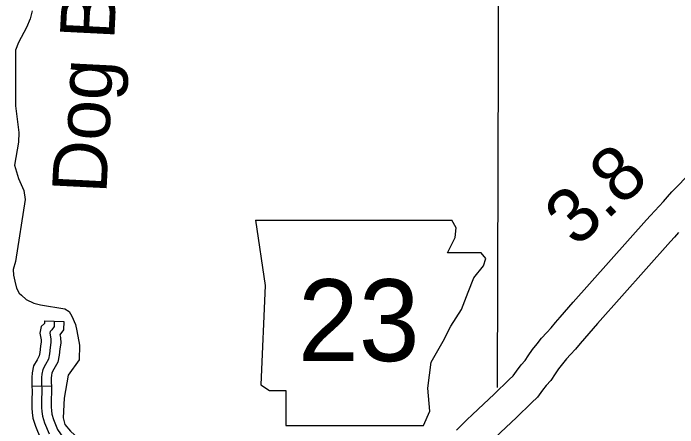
# Model space of a CAD drawing. Extents: x 0 to 3171, y 0 to 2059.
# Drawn here: x 1518.8 to 1604.6, y 601.8 to 655.3 of the extents above; entities that cross this region are included whole.
import ezdxf

# ---------------------------------------------------------------- set-up
doc = ezdxf.new("R2010")
doc.units = 0
for name, color, linetype in [('Level 10', 7, 'Continuous'), ('Level 21', 7, 'Continuous'), ('Level 32', 7, 'Continuous'), ('Level 35', 7, 'Continuous'), ('Level 48', 7, 'Continuous'), ('Level 5', 7, 'Continuous')]:
    doc.layers.add(name, color=color, linetype=linetype)

msp = doc.modelspace()

# ---------------------------------------------------------------- linework, layer by layer
at = {"layer": 'Level 10'}
for p, q in [((1600.57, 628.6), (1600.569, 628.599)), ((1603.675, 625.822), (1603.676, 625.823))]:
    msp.add_line(p, q, dxfattribs=at)
for points in [[(1600.57, 628.6), (1601.084, 629.175), (1601.633, 629.788), (1602.196, 630.39), (1602.751, 630.998), (1603.293, 631.573), (1603.856, 632.219), (1609.015, 637.469)], [(1576.021, 601.441), (1576.693, 602.101), (1577.38, 602.808), (1578.116, 603.504), (1579.525, 604.829), (1580.216, 605.48), (1580.888, 606.118), (1582.852, 607.999), (1583.356, 608.48), (1583.798, 609.087), (1584.395, 609.882), (1584.913, 610.448), (1585.306, 611.056), (1585.863, 611.862), (1586.442, 612.588), (1587.026, 613.347), (1587.693, 614.083), (1588.272, 614.695), (1588.833, 615.369), (1589.435, 616.037), (1591.077, 617.975), (1600.569, 628.599)], [(1604.707, 626.976), (1604.189, 626.397), (1603.675, 625.822)], [(1603.676, 625.823), (1594.221, 615.24), (1592.573, 613.294), (1591.983, 612.64), (1591.39, 611.927), (1590.75, 611.251), (1590.226, 610.673), (1589.722, 610.018), (1589.21, 609.376), (1588.771, 608.741), (1588.222, 607.892), (1587.605, 607.218), (1587.148, 606.609), (1586.502, 605.724), (1585.732, 604.988), (1583.765, 603.104), (1583.08, 602.453), (1582.38, 601.794), (1580.975, 600.474)]]:
    msp.add_lwpolyline(points, dxfattribs=at)
at = {"layer": 'Level 21'}
for p, q in [((1550.05, 628.583), (1551.319, 620.124)), ((1575.991, 627.596), (1575.406, 628.57)), ((1575.85, 626.327), (1575.991, 627.596)), ((1574.863, 624.353), (1575.85, 626.327)), ((1579.234, 624.353), (1574.863, 624.353)), ((1579.798, 623.648), (1579.234, 624.353)), ((1579.516, 622.661), (1579.798, 623.648)), ((1578.247, 621.11), (1579.516, 622.661)), ((1577.542, 619.278), (1578.247, 621.11)), ((1551.319, 620.124), (1550.755, 607.294)), ((1576.696, 617.022), (1577.542, 619.278)), ((1575.286, 614.907), (1576.696, 617.022)), ((1574.299, 612.933), (1575.286, 614.907)), ((1572.748, 610.255), (1574.299, 612.933)), ((1572.325, 606.871), (1572.748, 610.255)), ((1550.755, 607.294), (1551.883, 606.589)), ((1572.607, 603.911), (1572.325, 606.871)), ((1551.883, 606.589), (1553.998, 606.589)), ((1553.998, 606.589), (1553.998, 602.078)), ((1571.762, 602.078), (1572.607, 603.911)), ((1553.998, 602.078), (1571.762, 602.078))]:
    msp.add_line(p, q, dxfattribs=at)
msp.add_lwpolyline([(1550.05, 628.583), (1575.406, 628.57)], dxfattribs=at)
at = {"layer": 'Level 32'}
for p, q in [((1522.826, 615.572), (1525.325, 615.494)), ((1521.205, 607.139), (1523.704, 607.192))]:
    msp.add_line(p, q, dxfattribs=at)
for points in [[(1522.826, 615.572), (1522.816, 615.249), (1522.812, 615.244), (1522.395, 614.826), (1522.23, 614.001), (1522.39, 613.126), (1522.402, 612.858), (1522.308, 612.293), (1522.22, 611.497), (1522.15, 611.064), (1521.86, 610.548), (1521.418, 609.748), (1521.224, 608.873), (1521.196, 608.28), (1521.196, 607.554), (1521.205, 607.139)], [(1524.075, 615.533), (1524.053, 614.827), (1523.767, 614.431), (1523.547, 614.211), (1523.503, 613.99), (1523.635, 613.267), (1523.657, 612.783), (1523.547, 612.122), (1523.459, 611.328), (1523.348, 610.645), (1522.952, 609.94), (1522.6, 609.301), (1522.468, 608.706), (1522.446, 608.25), (1522.446, 607.567), (1522.468, 606.532), (1522.424, 605.276), (1522.446, 604.372), (1522.49, 603.876), (1522.556, 603.26), (1522.82, 602.4), (1523.415, 600.968)], [(1525.324, 615.494), (1525.291, 614.406), (1524.817, 613.75), (1524.88, 613.409), (1524.911, 612.707), (1524.785, 611.95), (1524.698, 611.16), (1524.547, 610.227), (1524.044, 609.332), (1523.781, 608.855), (1523.711, 608.54), (1523.696, 608.22), (1523.696, 607.58), (1523.704, 607.192)], [(1521.205, 607.139), (1521.217, 606.54), (1521.173, 605.282), (1521.197, 604.302), (1521.246, 603.755), (1521.326, 603.007), (1521.643, 601.976), (1522.31, 600.369), (1523.451, 598.704), (1523.795, 598.231)], [(1523.704, 607.192), (1523.718, 606.523), (1523.674, 605.269), (1523.694, 604.443), (1523.734, 603.998), (1523.786, 603.512), (1523.997, 602.824), (1524.519, 601.567), (1525.492, 600.147), (1525.816, 599.703)]]:
    msp.add_lwpolyline(points, dxfattribs=at)
at = {"layer": 'Level 35'}
for points in [[(1521.25, 655.608), (1520.975, 654.556), (1520.517, 653.452), (1519.468, 651.511), (1519.076, 650.508), (1519.075, 643.323), (1519.514, 639.892), (1519.456, 638.642), (1518.928, 635.671), (1519.454, 633.941), (1520.162, 632.412), (1520.319, 631.263), (1519.055, 623.236), (1518.791, 622.222), (1518.813, 621.495), (1519.011, 620.68), (1519.187, 619.798), (1519.539, 619.137), (1519.847, 618.882), (1520.442, 618.353), (1521.433, 617.846), (1522.314, 617.648), (1525.428, 617.112)], [(1525.428, 617.112), (1526.007, 616.774), (1526.338, 616.166), (1526.806, 615.085), (1526.994, 614.302), (1527.351, 612.442), (1527.285, 610.525), (1525.885, 608.579), (1525.341, 605.591), (1525.242, 603.057), (1525.464, 602.208), (1526.179, 601.34), (1527.719, 599.895), (1529.596, 598.161), (1530.269, 597.246), (1531.12, 595.726), (1531.466, 595.051)]]:
    msp.add_lwpolyline(points, dxfattribs=at)
at = {"layer": 'Level 5'}
msp.add_lwpolyline([(1581.476, 678.086), (1581.298, 606.97)], dxfattribs=at)

# ---------------------------------------------------------------- texts
at = {"layer": 'Level 21'}
msp.add_text('23', height=10.56, dxfattribs=at).set_placement((1555.557, 610.38))
at = {"layer": 'Level 35'}
msp.add_text('Dog Br.', height=7.04, rotation=87.09736, dxfattribs=at).set_placement((1530.81, 631.934))
at = {"layer": 'Level 48'}
msp.add_text('3.8', height=7.04, rotation=42.73021, dxfattribs=at).set_placement((1591.536, 624.92))

doc.saveas('drawing.dxf')
